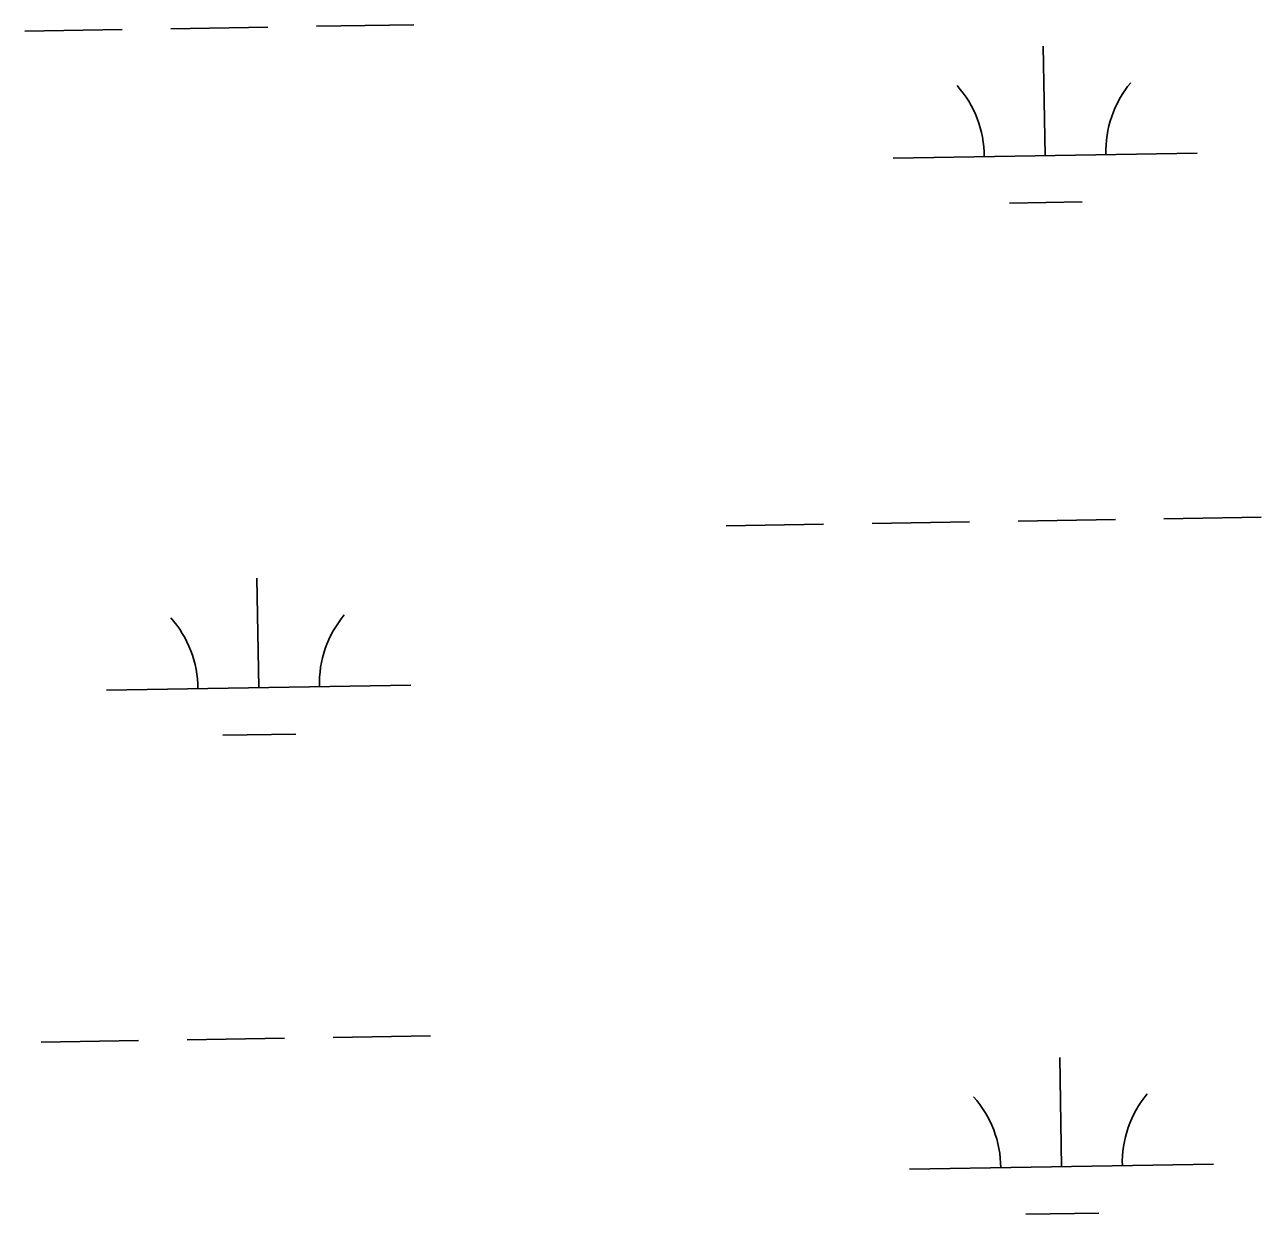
# Model space of a CAD drawing. Extents: x 3855477 to 3893699, y 299188 to 325115.
# Drawn here: x 3876173.6 to 3876580.3, y 306136.1 to 306527.4 of the extents above; entities that cross this region are included whole.
import ezdxf

# ---------------------------------------------------------------- set-up
doc = ezdxf.new("R2010")
doc.units = 0
doc.layers.add('V-WETL-SWMP', color=7, linetype='Continuous')

msp = doc.modelspace()

# ---------------------------------------------------------------- linework, layer by layer
at = {"layer": 'V-WETL-SWMP'}
for p, q in [((3876269.6, 306526.87), (3876301.6, 306527.39)), ((3876173.61, 306525.31), (3876205.61, 306525.83)), ((3876221.61, 306526.09), (3876253.6, 306526.61)), ((3876509.17, 306484.34), (3876508.58, 306520.33)), ((3876459.18, 306483.52), (3876559.16, 306485.15)), ((3876497.42, 306468.71), (3876521.42, 306469.11)), ((3876500.28, 306364.11), (3876532.28, 306364.63)), ((3876548.28, 306364.89), (3876580.27, 306365.41)), ((3876404.3, 306362.54), (3876436.29, 306363.06)), ((3876452.29, 306363.33), (3876484.29, 306363.85)), ((3876250.55, 306309.29), (3876249.97, 306345.29)), ((3876200.56, 306308.48), (3876300.54, 306310.1)), ((3876238.8, 306293.67), (3876262.8, 306294.06)), ((3876227.03, 306193.46), (3876259.02, 306193.98)), ((3876275.02, 306194.24), (3876307.02, 306194.76)), ((3876179.03, 306192.68), (3876211.03, 306193.2)), ((3876514.59, 306151.71), (3876514, 306187.7)), ((3876464.6, 306150.89), (3876564.58, 306152.52)), ((3876502.84, 306136.08), (3876526.84, 306136.47))]:
    msp.add_line(p, q, dxfattribs=at)
for centre, start, end in [((3876453.93, 306483.91), 0.1615, 41.7052), ((3876564.4, 306485.71), 140.1615, 181.7052), ((3876195.31, 306308.87), 0.1615, 41.7052), ((3876305.78, 306310.66), 140.1615, 181.7052), ((3876459.35, 306151.28), 0.1615, 41.7052), ((3876569.82, 306153.08), 140.1615, 181.7052)]:
    msp.add_arc(centre, 35.25, start, end, dxfattribs=at)

doc.saveas('drawing.dxf')
